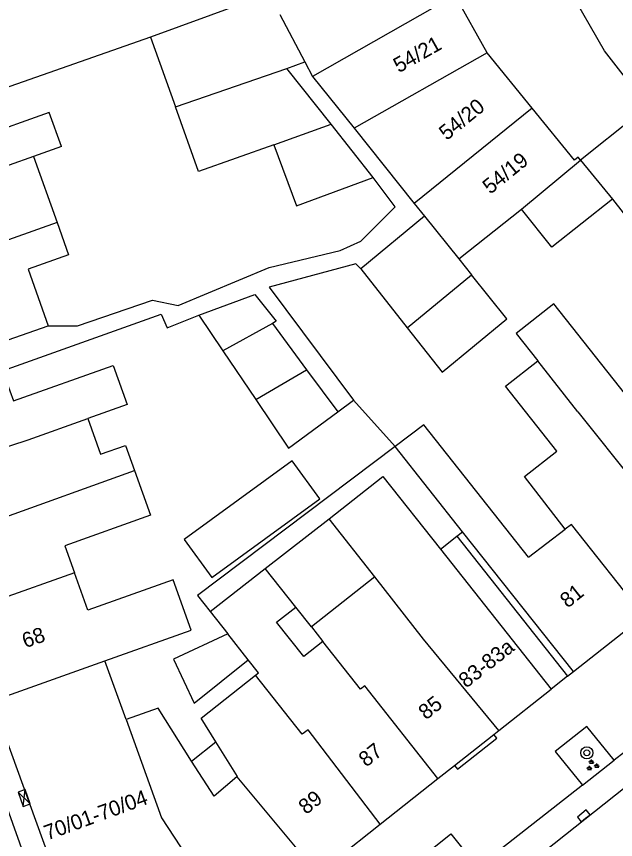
# Model space of a CAD drawing. Extents: x 132998 to 136004, y 396998 to 398512.
# Drawn here: x 134473 to 134512.5, y 397420.6 to 397474.9 of the extents above; entities that cross this region are included whole.
import ezdxf

# ---------------------------------------------------------------- set-up
doc = ezdxf.new("R2010")
doc.units = 0
for name, color, linetype in [('gg-afsc-erfafscheiding', 7, 'Continuous'), ('gg-afsc-muur', 7, 'Continuous'), ('gg-anno-huisnummerreeks BGT', 7, 'Continuous'), ('gg-bbg-bijgebouw', 7, 'Continuous'), ('gg-bbg-gedigitaliseerde bebouwing', 7, 'Continuous'), ('gg-bbg-gedigitaliseerde bebouwing onder overbouw', 7, 'Continuous'), ('gg-bbg-gedigitaliseerde bijgebouw', 7, 'Continuous'), ('gg-bbg-gedigitaliseerde overbouw', 7, 'Continuous'), ('gg-bbg-hoofdgebouw', 7, 'Continuous'), ('gg-bbg-luifel en loopbrug', 7, 'Continuous'), ('gg-bbg-pand overbouw', 7, 'Continuous'), ('gg-bbg-tussenscheiding', 7, 'Continuous'), ('gg-knt-verharding', 7, 'Continuous'), ('gg-knt-verharding nz', 7, 'Continuous'), ('gt-symb-boom', 7, 'Continuous'), ('gt-symb-groenvak', 7, 'Continuous'), ('gt-symb-kast', 7, 'Continuous'), ('gt-symb-kolk', 7, 'Continuous')]:
    doc.layers.add(name, color=color, linetype=linetype)

# ---------------------------------------------------------------- blocks, each defined once
blk = doc.blocks.new('gt0-KOLK')
at = {"layer": 'gt-symb-kolk'}
blk.add_lwpolyline([(0, 0), (0.375, 0), (0.375, 0.4), (-0.375, 0.4), (-0.375, 0), (0, 0)], dxfattribs=at)
blk = doc.blocks.new('gt0-GRVAK')
at = {"layer": 'gt-symb-groenvak'}
for p, q in [((-0.11, 0.189), (-0.228, 0.24)), ((-0.182, 0.153), (0.088, 0.153)), ((-0.091, 0.211), (-0.156, 0.322)), ((-0.047, 0.214), (-0.047, 0.393)), ((-0.004, 0.211), (0.061, 0.322)), ((0.015, 0.189), (0.133, 0.24)), ((0.262, -0.052), (0.197, 0.059)), ((0.305, -0.049), (0.305, 0.13)), ((0.349, -0.052), (0.414, 0.059)), ((-0.245, -0.228), (-0.363, -0.177)), ((-0.318, -0.264), (-0.047, -0.264)), ((-0.226, -0.206), (-0.291, -0.095)), ((-0.183, -0.203), (-0.183, -0.024)), ((-0.139, -0.206), (-0.074, -0.095)), ((-0.12, -0.228), (-0.002, -0.177)), ((0.243, -0.074), (0.125, -0.023)), ((0.17, -0.11), (0.441, -0.11)), ((0.368, -0.074), (0.486, -0.023))]:
    blk.add_line(p, q, dxfattribs=at)
blk = doc.blocks.new('gt0-BOOM')
at = {"layer": 'gt-symb-boom'}
for radius in [0.4, 0.2]:
    blk.add_circle((0, 0), radius, dxfattribs=at)
blk = doc.blocks.new('gt0-KAST')
at = {"layer": 'gt-symb-kast'}
for p, q in [((-0.501, -0.249), (0.501, 0.249)), ((-0.501, 0.249), (0.501, -0.249))]:
    blk.add_line(p, q, dxfattribs=at)
blk.add_lwpolyline([(0.501, 0.249), (-0.501, 0.249), (-0.501, -0.249), (0.501, -0.249)], close=True, dxfattribs=at)

msp = doc.modelspace()

# ---------------------------------------------------------------- linework, layer by layer
at = {"layer": 'gg-afsc-erfafscheiding'}
for p, q in [((134489.663, 397457.025), (134495.224, 397449.564)), ((134494.174, 397448.791), (134495.224, 397449.564)), ((134495.224, 397449.564), (134497.96, 397446.51)), ((134489.393, 397438.452), (134493.613, 397441.744))]:
    msp.add_line(p, q, dxfattribs=at)
for points in [[(134514.623, 397468.948), (134511.779, 397472.632), (134509.414, 397476.728)], [(134475.074, 397454.483), (134477.022, 397454.478), (134481.955, 397456.164), (134483.654, 397455.817), (134489.656, 397458.321), (134494.335, 397459.442), (134495.692, 397460.056), (134497.96, 397462.321), (134496.515, 397464.265)], [(134495.708, 397458.241), (134495.361, 397458.568), (134489.663, 397457.025)], [(134472.07, 397451.505), (134482.523, 397455.233), (134482.916, 397454.332), (134485.009, 397455.174)], [(134497.96, 397446.51), (134484.93, 397436.68), (134485.764, 397435.62)]]:
    msp.add_lwpolyline(points, dxfattribs=at)
at = {"layer": 'gg-afsc-muur'}
msp.add_line((134481.832, 397473.535), (134469.749, 397469.28), dxfattribs=at)
at = {"layer": 'gg-bbg-bijgebouw'}
for p, q in [((134504.034, 397472.501), (134501.907, 397476.285)), ((134487.667, 397475.657), (134481.832, 397473.535)), ((134506.994, 397468.848), (134504.034, 397472.501)), ((134514.623, 397468.948), (134510.201, 397465.398))]:
    msp.add_line(p, q, dxfattribs=at)
msp.add_lwpolyline([(134510.201, 397465.398), (134510.027, 397465.598), (134509.784, 397465.403), (134506.994, 397468.848)], dxfattribs=at)
at = {"layer": 'gg-bbg-gedigitaliseerde bebouwing'}
for p, q in [((134475.958, 397466.307), (134474.108, 397465.648)), ((134474.108, 397465.648), (134475.661, 397461.29)), ((134472.005, 397453.39), (134475.074, 397454.483)), ((134477.69, 397448.349), (134478.529, 397445.996)), ((134502.417, 397440.885), (134497.96, 397446.51)), ((134496.62, 397437.908), (134493.613, 397441.744)), ((134506.765, 397439.217), (134509.188, 397441.048)), ((134502.038, 397440.586), (134502.417, 397440.885)), ((134485.764, 397435.62), (134489.393, 397438.452)), ((134491.403, 397435.908), (134489.393, 397438.452)), ((134477.701, 397435.699), (134476.817, 397438.178)), ((134496.62, 397437.908), (134492.436, 397434.601)), ((134485.764, 397435.62), (134486.926, 397434.143)), ((134492.436, 397434.601), (134493.188, 397433.649)), ((134480.214, 397428.488), (134478.817, 397432.371))]:
    msp.add_line(p, q, dxfattribs=at)
for points in [[(134475.661, 397461.29), (134476.419, 397459.162), (134473.746, 397458.209), (134475.074, 397454.483)], [(134516.894, 397448.068), (134515.511, 397446.974), (134508.429, 397455.933), (134505.941, 397453.966), (134507.371, 397452.156)], [(134508.637, 397446.201), (134505.253, 397450.482), (134507.371, 397452.156)], [(134472.07, 397451.505), (134472.779, 397449.517), (134479.358, 397451.863), (134480.28, 397449.273), (134477.69, 397448.349)], [(134506.765, 397439.217), (134499.866, 397447.948), (134497.96, 397446.51)], [(134478.529, 397445.996), (134480.172, 397446.582), (134480.765, 397444.919)], [(134509.188, 397441.048), (134506.488, 397444.54), (134508.637, 397446.201)], [(134480.765, 397444.919), (134481.816, 397441.97), (134476.181, 397439.961), (134476.817, 397438.178)], [(134493.613, 397441.744), (134497.149, 397444.539), (134500.953, 397439.728)], [(134478.817, 397432.371), (134484.503, 397434.399), (134483.325, 397437.704), (134477.701, 397435.699)], [(134493.188, 397433.649), (134491.933, 397432.657), (134490.148, 397434.916), (134491.403, 397435.908)], [(134488.745, 397431.426), (134488.941, 397431.582), (134488.279, 397432.423)], [(134486.137, 397427.025), (134485.169, 397428.576), (134488.745, 397431.426)], [(134484.541, 397425.747), (134482.332, 397429.25), (134480.214, 397428.488)], [(134487.529, 397424.701), (134487.569, 397424.733), (134486.137, 397427.025)], [(134487.529, 397424.701), (134486.034, 397423.432), (134484.541, 397425.747)]]:
    msp.add_lwpolyline(points, dxfattribs=at)
at = {"layer": 'gg-bbg-gedigitaliseerde bebouwing onder overbouw'}
for p, q in [((134502.038, 397440.586), (134509.341, 397431.354)), ((134500.953, 397439.728), (134508.255, 397430.496))]:
    msp.add_line(p, q, dxfattribs=at)
at = {"layer": 'gg-bbg-gedigitaliseerde bijgebouw'}
for p, q in [((134481.832, 397473.535), (134483.467, 397468.937)), ((134490.82, 397471.462), (134492.008, 397471.898)), ((134492.008, 397471.898), (134492.523, 397470.922)), ((134493.734, 397467.78), (134490.82, 397471.462)), ((134492.523, 397470.922), (134495.25, 397467.519)), ((134496.515, 397464.265), (134493.734, 397467.78)), ((134495.25, 397467.519), (134499.227, 397462.556)), ((134506.295, 397462.182), (134510.201, 397465.398)), ((134510.201, 397465.398), (134512.292, 397462.833)), ((134499.227, 397462.556), (134499.906, 397461.708)), ((134499.906, 397461.708), (134495.708, 397458.241)), ((134502.16, 397458.896), (134506.295, 397462.182)), ((134502.16, 397458.896), (134503.004, 397457.843)), ((134495.708, 397458.241), (134498.765, 397454.342)), ((134498.765, 397454.342), (134503.004, 397457.843)), ((134485.009, 397455.174), (134488.716, 397456.533)), ((134485.009, 397455.174), (134486.589, 397452.834)), ((134489.865, 397454.635), (134492.118, 397451.58)), ((134486.589, 397452.834), (134488.765, 397449.613)), ((134492.118, 397451.58), (134494.174, 397448.791))]:
    msp.add_line(p, q, dxfattribs=at)
for points in [[(134489.972, 397466.41), (134484.988, 397464.658), (134483.467, 397468.937)], [(134489.972, 397466.41), (134491.447, 397462.4), (134496.515, 397464.265)], [(134512.292, 397462.833), (134513.871, 397460.836), (134514.232, 397461.123)], [(134488.716, 397456.533), (134490.115, 397454.772), (134489.865, 397454.635)], [(134488.765, 397449.613), (134490.931, 397446.405), (134494.174, 397448.791)], [(134491.169, 397445.565), (134484.037, 397440.38), (134485.862, 397437.87), (134492.994, 397443.055), (134491.169, 397445.565)], [(134486.926, 397434.143), (134483.35, 397432.472), (134484.703, 397429.573), (134488.279, 397432.423)]]:
    msp.add_lwpolyline(points, dxfattribs=at)
at = {"layer": 'gg-bbg-gedigitaliseerde overbouw'}
msp.add_line((134500.953, 397439.728), (134502.038, 397440.586), dxfattribs=at)
at = {"layer": 'gg-bbg-hoofdgebouw'}
for p, q in [((134509.718, 397431.652), (134514.371, 397435.328)), ((134509.341, 397431.354), (134509.718, 397431.652)), ((134504.796, 397427.763), (134508.255, 397430.496)), ((134471.384, 397429.72), (134477.812, 397412.049)), ((134501.889, 397425.467), (134504.478, 397427.512)), ((134504.478, 397427.512), (134504.796, 397427.763)), ((134500.787, 397424.596), (134501.889, 397425.467)), ((134496.971, 397421.581), (134500.787, 397424.596)), ((134492.852, 397418.326), (134496.971, 397421.581))]:
    msp.add_line(p, q, dxfattribs=at)
msp.add_lwpolyline([(134475.958, 397466.307), (134475.135, 397468.561), (134470.562, 397466.931), (134469.749, 397469.28)], dxfattribs=at)
at = {"layer": 'gg-bbg-luifel en loopbrug'}
for p, q in [((134492.436, 397434.601), (134491.403, 397435.908)), ((134484.541, 397425.747), (134486.137, 397427.025))]:
    msp.add_line(p, q, dxfattribs=at)
for points in [[(134512.292, 397462.833), (134508.297, 397459.675), (134506.295, 397462.182)], [(134498.765, 397454.342), (134501.058, 397451.417), (134505.328, 397454.943), (134503.004, 397457.843)]]:
    msp.add_lwpolyline(points, dxfattribs=at)
at = {"layer": 'gg-bbg-pand overbouw'}
msp.add_line((134509.341, 397431.354), (134508.255, 397430.496), dxfattribs=at)
at = {"layer": 'gg-bbg-tussenscheiding'}
for p, q in [((134501.907, 397476.285), (134492.523, 397470.922)), ((134490.365, 397475.009), (134492.008, 397471.898)), ((134504.034, 397472.501), (134495.25, 397467.519)), ((134483.467, 397468.937), (134490.82, 397471.462)), ((134506.994, 397468.848), (134499.227, 397462.556)), ((134489.972, 397466.41), (134493.734, 397467.78)), ((134499.906, 397461.708), (134502.16, 397458.896)), ((134489.865, 397454.635), (134486.589, 397452.834)), ((134510.023, 397448.801), (134507.371, 397452.156)), ((134488.765, 397449.613), (134492.118, 397451.58)), ((134510.023, 397448.801), (134518.277, 397438.414)), ((134467.648, 397440.197), (134480.765, 397444.919)), ((134509.718, 397431.652), (134502.417, 397440.885)), ((134476.817, 397438.178), (134469.318, 397435.513)), ((134488.279, 397432.423), (134486.926, 397434.143)), ((134471.384, 397429.72), (134478.817, 397432.371)), ((134487.529, 397424.701), (134492.852, 397418.326))]:
    msp.add_line(p, q, dxfattribs=at)
for points in [[(134474.108, 397465.648), (134470.886, 397464.499), (134468.303, 397463.579), (134460.253, 397460.923)], [(134475.661, 397461.29), (134469.846, 397459.217), (134461.815, 397456.543)], [(134466.126, 397444.465), (134473.755, 397446.946), (134477.69, 397448.349)], [(134514.371, 397435.328), (134509.598, 397441.369), (134509.188, 397441.048)], [(134504.796, 397427.763), (134499.842, 397433.797), (134496.62, 397437.908)], [(134500.787, 397424.596), (134495.956, 397430.711), (134495.681, 397430.494), (134493.188, 397433.649)], [(134496.971, 397421.581), (134492.234, 397427.81), (134491.828, 397427.524), (134488.745, 397431.426)], [(134480.214, 397428.488), (134482.547, 397422.003), (134487.65, 397414.217)]]:
    msp.add_lwpolyline(points, dxfattribs=at)
at = {"layer": 'gg-knt-verharding'}
for p, q in [((134518.581, 397430.686), (134512.419, 397425.808)), ((134510.313, 397424.152), (134512.419, 397425.808)), ((134510.313, 397424.152), (134503.395, 397418.745))]:
    msp.add_line(p, q, dxfattribs=at)
for points in [[(134476.324, 397411.548), (134463.363, 397447.972), (134461.774, 397447.427)], [(134512.419, 397425.808), (134510.614, 397428.042), (134508.513, 397426.376), (134510.313, 397424.152)], [(134501.889, 397425.467), (134502.087, 397425.215), (134504.677, 397427.261), (134504.478, 397427.512)], [(134501.333, 397417.041), (134499.526, 397419.26), (134501.637, 397420.946), (134503.395, 397418.745)]]:
    msp.add_lwpolyline(points, dxfattribs=at)
at = {"layer": 'gg-knt-verharding nz'}
msp.add_line((134493.737, 397408.653), (134534.445, 397440.921), dxfattribs=at)

# ---------------------------------------------------------------- block references
at = {"layer": 'gt-symb-boom'}
msp.add_blockref('gt0-BOOM', (134510.608, 397426.296), dxfattribs=at)
at = {"layer": 'gt-symb-groenvak'}
msp.add_blockref('gt0-GRVAK', (134510.963, 397425.457), dxfattribs=at)
at = {"layer": 'gt-symb-kast', "rotation": 108.7054506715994}
msp.add_blockref('gt0-KAST', (134473.493, 397423.315), dxfattribs=at)
at = {"layer": 'gt-symb-kolk', "rotation": 38.469507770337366}
msp.add_blockref('gt0-KOLK', (134510.528, 397421.977), dxfattribs=at)

# ---------------------------------------------------------------- texts
at = {"layer": 'gg-anno-huisnummerreeks BGT'}
for s, rotation, p in [('54/21', 29.3, (134498.205, 397471.142)), ('54/20', 39, (134501.363, 397466.668)), ('54/19', 39, (134504.238, 397463.119)), ('81', 38.3, (134509.335, 397435.81)), ('68', 19.6, (134473.568, 397433.19)), ('83-83a', 38.3, (134502.649, 397430.528)), ('85', 38.3, (134499.998, 397428.433)), ('87', 38.3, (134496.054, 397425.317)), ('70/01-70/04', 20, (134475.024, 397420.507)), ('89', 38.3, (134492.089, 397422.185))]:
    msp.add_text(s, height=1, rotation=rotation, dxfattribs=at).set_placement(p)

doc.saveas('drawing.dxf')
